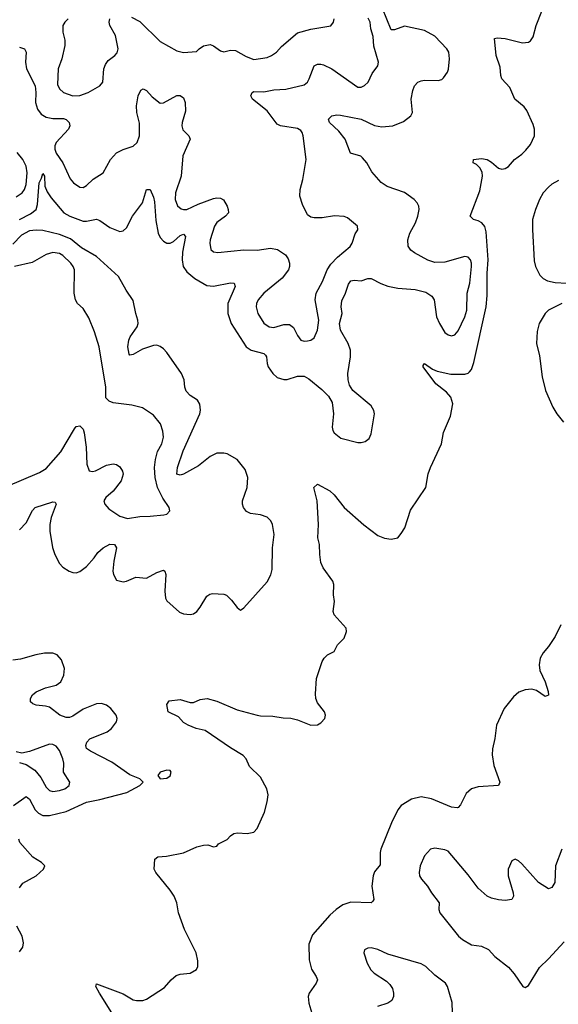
# Model space of a CAD drawing. Header units: inches. Extents: x 1839270 to 1929235, y 762242 to 910350.
# Tile 310 of 362: x 1885072 to 1888288, y 893003 to 898884. Entities that reach past the tile are written whole.
import ezdxf

# ---------------------------------------------------------------- set-up
doc = ezdxf.new("R2010")
doc.units = ezdxf.units.IN
doc.header["$MEASUREMENT"] = 0
doc.layers.add('B8889', color=7, linetype='Continuous')

msp = doc.modelspace()

# ---------------------------------------------------------------- linework, layer by layer
at = {"layer": 'B8889', "color": 5}
for points, elevation in [([(1885069.8, 897690), (1885136.1, 897723.9), (1885169.5, 897750.5), (1885179, 897781), (1885187.6, 897910), (1885202.5, 897937.5), (1885210, 897964.9), (1885220.4, 897950), (1885221.3, 897890), (1885235.3, 897855.3), (1885259.5, 897819.5), (1885335.8, 897730), (1885370.6, 897710.6), (1885450, 897681.4), (1885470, 897681), (1885530, 897693), (1885550, 897684.7), (1885610, 897643), (1885670, 897618.6), (1885690, 897623.2), (1885710, 897641.3), (1885744.8, 897710), (1885805.8, 897790), (1885830, 897870.8), (1885850, 897870.6), (1885870, 897823.8), (1885876.5, 897796.5), (1885885.1, 897685.1), (1885898.4, 897610), (1885910, 897583.7), (1885930, 897561.1), (1885950, 897550.3), (1885970, 897550.3), (1885990, 897558.6), (1886030, 897594.4), (1886050, 897602.8), (1886062.2, 897590), (1886044.8, 897495.2), (1886041.5, 897450), (1886048, 897410), (1886070, 897378.5), (1886118.5, 897338.5), (1886190, 897295.6), (1886230, 897293.1), (1886330, 897311.8), (1886353.4, 897310), (1886357.7, 897290), (1886315.1, 897190), (1886314.8, 897130), (1886335.2, 897070), (1886423.9, 896930), (1886453.4, 896910), (1886529.4, 896889.4), (1886540.2, 896880.2), (1886546.4, 896870), (1886548.7, 896830), (1886555.6, 896810), (1886584.2, 896770), (1886610, 896747.5), (1886650, 896734.2), (1886670, 896734.2), (1886730, 896755.5), (1886770, 896754.6), (1886799.1, 896739.1), (1886876.1, 896676.1), (1886916.3, 896636.3), (1886937.2, 896597.2), (1886946.3, 896530), (1886937, 896450), (1886941.3, 896430), (1886950, 896416.3), (1886990, 896385.7), (1887090, 896359.5), (1887110, 896358.4), (1887135.3, 896364.7), (1887157.7, 896382.3), (1887169.7, 896410.3), (1887189.7, 896530), (1887186.3, 896550), (1887170, 896578.4), (1887060.5, 896670), (1887042, 896702), (1887032.9, 896732.9), (1887030.6, 896770), (1887047.5, 896870), (1887047.5, 896910), (1887033.7, 896950), (1886987.1, 897030), (1886981.3, 897070), (1886997.5, 897130), (1886992.2, 897170), (1886995.5, 897204.5), (1887017.7, 897250), (1887035.2, 897304.8), (1887050, 897324.9), (1887070, 897328), (1887110, 897324.7), (1887150, 897339), (1887170, 897339.1), (1887228.5, 897308.5), (1887270, 897292.6), (1887330, 897281.4), (1887433.1, 897273.1), (1887496.5, 897256.5), (1887532.8, 897232.8), (1887547.2, 897210), (1887561.3, 897110), (1887578.5, 897070), (1887610, 897016.4), (1887630, 897002.8), (1887650, 896996.1), (1887670, 897002), (1887690, 897026.3), (1887730, 897110.3), (1887741.4, 897150), (1887743.2, 897250), (1887759.9, 897310), (1887770.6, 897410), (1887769.9, 897430), (1887762.9, 897450), (1887750, 897466.4), (1887730, 897469.8), (1887610, 897436.5), (1887550, 897434.3), (1887508.8, 897448.8), (1887430, 897491.4), (1887408.1, 897508.1), (1887392.1, 897532.1), (1887388.6, 897570), (1887402.4, 897610), (1887435.4, 897670), (1887449.9, 897710), (1887457.4, 897750), (1887454.7, 897770), (1887445.1, 897790), (1887428, 897810), (1887370, 897851.1), (1887266.9, 897886.9), (1887230, 897911.6), (1887174.9, 897974.9), (1887144.1, 898030), (1887119.7, 898059.7), (1887109, 898069), (1887047.4, 898087.4), (1887015.3, 898170), (1886977.4, 898217.4), (1886922.4, 898270), (1886915.1, 898290), (1886935.3, 898310), (1886964.7, 898315.3), (1886986.7, 898313.3), (1887110, 898290.1), (1887190, 898252.2), (1887235, 898245), (1887300.9, 898250), (1887363.7, 898276.3), (1887407.8, 898310), (1887416.8, 898330), (1887409.8, 898410.2), (1887418.5, 898461.5), (1887429.6, 898490), (1887449.6, 898510), (1887470, 898519.6), (1887490, 898523.2), (1887570, 898520.2), (1887592.4, 898527.6), (1887603.5, 898536.5), (1887627.1, 898570), (1887632.1, 898587.9), (1887637.7, 898650), (1887633.6, 898690), (1887623.1, 898710), (1887550, 898784.8), (1887490, 898820.2), (1887370, 898846.2), (1887310, 898824.1), (1887290, 898824.2), (1887237.7, 898950)], 620), ([(1885672.1, 892872.1), (1885548.1, 893070), (1885527.3, 893110), (1885530, 893124.7), (1885690, 893066.2), (1885750, 893030.2), (1885770, 893025.6), (1885806.8, 893026.8), (1885830, 893033.2), (1885936.5, 893103.5), (1885977.1, 893150), (1886005.5, 893174.5), (1886030, 893183), (1886089.8, 893190.2), (1886128.3, 893211.7), (1886134.7, 893230), (1886136.4, 893263.6), (1886124.8, 893310), (1886055.7, 893450), (1886020.4, 893550), (1886009.8, 893610), (1885994, 893650), (1885970, 893686), (1885885.6, 893790), (1885875.6, 893810), (1885878, 893870), (1885896.2, 893883.8), (1885948.7, 893888.7), (1886050, 893908.9), (1886130, 893943.7), (1886170, 893953.1), (1886195.6, 893955.6), (1886230, 893943.8), (1886250, 893948), (1886258.6, 893961.4), (1886310, 893988.4), (1886329.8, 894010.2), (1886350, 894022.6), (1886372.1, 894027.9), (1886430, 894023), (1886470, 894032.2), (1886490, 894053.1), (1886533.3, 894150), (1886550, 894212.2), (1886555.2, 894255.2), (1886547.2, 894290), (1886510, 894359.8), (1886443.5, 894423.5), (1886424.5, 894470), (1886406.4, 894490), (1886330, 894535.4), (1886179.6, 894639.6), (1886126.2, 894650), (1886078, 894670), (1886050, 894687.1), (1886020, 894720), (1885959, 894750), (1885950, 894794), (1885964, 894816), (1886030, 894823.1), (1886090, 894806.4), (1886110, 894806.4), (1886150, 894823.1), (1886190.4, 894830.4), (1886250, 894814.4), (1886370, 894762.2), (1886489.7, 894730.3), (1886510, 894725.5), (1886583.7, 894723.7), (1886645.9, 894714.1), (1886690, 894712.9), (1886730, 894702.3), (1886810, 894670.4), (1886850, 894672), (1886870, 894684.2), (1886894.8, 894710), (1886897.7, 894730), (1886891.2, 894750), (1886850, 894804.5), (1886839.7, 894830), (1886837.7, 894857.7), (1886844.8, 894950), (1886878.7, 895050), (1886890, 895070.6), (1886910, 895090.5), (1886950, 895111), (1886969.7, 895150.3), (1887009.6, 895190.4), (1887024.2, 895230), (1887021.6, 895250), (1886949.6, 895330), (1886943, 895350), (1886952.6, 895410), (1886945.6, 895450), (1886947.6, 895510), (1886941.6, 895530), (1886883.6, 895610), (1886870, 895642), (1886863.1, 895690), (1886861.6, 895750), (1886851.6, 895790), (1886856.2, 895870), (1886848.7, 896010), (1886829.2, 896090), (1886850, 896110.4), (1886923.8, 896070), (1886950, 896045.7), (1887010.1, 895970.1), (1887127, 895867), (1887210, 895803.5), (1887250, 895786.8), (1887290, 895781.6), (1887330, 895790.3), (1887350, 895814.6), (1887371.4, 895850), (1887406.1, 895953.9), (1887497.3, 896090), (1887511.2, 896171.2), (1887524.4, 896210), (1887590.7, 896350), (1887601.7, 896418.3), (1887644.8, 896515.2), (1887658.4, 896590), (1887647.1, 896630), (1887619.5, 896659.5), (1887556.4, 896710), (1887481.7, 896810), (1887481.5, 896818.6), (1887490, 896830.2), (1887537.4, 896797.4), (1887564.7, 896784.7), (1887646.7, 896766.7), (1887730, 896766.7), (1887750, 896773.5), (1887758.7, 896781.3), (1887770, 896795.6), (1887783.4, 896836.6), (1887857.1, 897170), (1887863, 897237), (1887863.3, 897370), (1887868.4, 897450), (1887856.6, 897616.6), (1887848.7, 897648.7), (1887831.1, 897671.1), (1887810, 897682.2), (1887780.7, 897690), (1887762.3, 897710), (1887818.9, 897861.1), (1887835.9, 897950), (1887832.5, 897972.5), (1887819.5, 897999.5), (1887800.1, 898020.1), (1887779, 898030), (1887782, 898050), (1887830, 898055.6), (1887864, 898050), (1887890, 898033.1), (1887930, 897997.3), (1887950, 897991.3), (1887970, 897994.7), (1887990, 898008), (1888025.6, 898050), (1888070, 898080.8), (1888094.6, 898105.4), (1888121.1, 898138.9), (1888146.1, 898190), (1888146.7, 898230), (1888138.6, 898258.6), (1888101, 898341), (1888083.4, 898363.4), (1888029.4, 898409.4), (1887998.1, 898478.1), (1887950.5, 898530), (1887944.3, 898550), (1887940.7, 898600.7), (1887917.9, 898670), (1887907.4, 898772.6), (1887923.5, 898776.5), (1887970, 898771.9), (1888073.4, 898746.6), (1888110, 898748.9), (1888121.6, 898758.4), (1888138, 898782), (1888156.1, 898850), (1888190, 898935.5)], 580), ([(1885070, 898720.7), (1885101, 898710), (1885110.5, 898690), (1885106.4, 898630), (1885112.7, 898590), (1885164.9, 898490), (1885168.9, 898450), (1885166.2, 898390), (1885178, 898350), (1885200.8, 898320.8), (1885230, 898302.5), (1885270, 898293.7), (1885333.3, 898293.3), (1885350, 898288), (1885368, 898270), (1885372, 898250), (1885362.6, 898230), (1885288.7, 898150), (1885281.9, 898130), (1885282.1, 898110), (1885290, 898086.3), (1885330.2, 898030), (1885374.2, 897934.2), (1885392.7, 897910), (1885430, 897883.7), (1885450, 897882), (1885470, 897893.7), (1885510, 897931.8), (1885569.7, 897970.3), (1885613.7, 898050), (1885650.6, 898089.4), (1885690, 898109.2), (1885750, 898129.1), (1885774.2, 898150), (1885786.6, 898190), (1885787, 898267), (1885771, 898330), (1885769.7, 898370.3), (1885778.4, 898430), (1885796.2, 898463.8), (1885810, 898470.6), (1885830, 898460.4), (1885862.9, 898422.9), (1885910, 898386.3), (1885930, 898386.7), (1886010, 898431.6), (1886030, 898431.6), (1886050, 898417.6), (1886060.7, 898390), (1886062, 898338), (1886041.5, 898270), (1886040.9, 898250), (1886046.5, 898226.5), (1886082.4, 898190), (1886090.3, 898170), (1886046.5, 898070), (1886035.2, 897950), (1886002.8, 897850), (1886000.8, 897810), (1886013.2, 897773.2), (1886035.2, 897755.2), (1886050, 897750.3), (1886070, 897751.4), (1886136.8, 897783.2), (1886230, 897815.8), (1886250, 897820.2), (1886270, 897818.3), (1886287.9, 897807.9), (1886310.3, 897770), (1886317.4, 897750), (1886318, 897730), (1886301.3, 897710), (1886250, 897673.7), (1886235.2, 897650), (1886208.8, 897570), (1886206.7, 897550), (1886212.3, 897512.3), (1886230, 897497.1), (1886254.2, 897494.2), (1886410, 897509.2), (1886490, 897508.3), (1886570, 897519.6), (1886612, 897512), (1886658.7, 897478.7), (1886675.3, 897455.3), (1886683.1, 897430), (1886683.1, 897410), (1886677, 897390), (1886638.9, 897341.1), (1886530, 897251), (1886495.2, 897210), (1886485.8, 897190), (1886484.2, 897170), (1886493.4, 897130), (1886530, 897071.8), (1886562, 897050), (1886590, 897044.7), (1886650, 897062.8), (1886682.8, 897062.8), (1886706.4, 897046.4), (1886730, 896997.3), (1886750, 896970.5), (1886770, 896964.4), (1886790, 896966.7), (1886810, 896970.4), (1886830, 896983), (1886849.7, 897030.3), (1886857.6, 897090), (1886836.4, 897210), (1886841.7, 897250), (1886879.6, 897320.4), (1886908.5, 897390), (1886930, 897423.7), (1886970, 897465.5), (1887044.7, 897530), (1887056.3, 897550), (1887075.8, 897604.2), (1887091, 897629), (1887089.3, 897650), (1887030, 897700.9), (1887010, 897709.5), (1886951.7, 897711.7), (1886878.6, 897701.4), (1886830, 897701.5), (1886810, 897705.1), (1886790, 897718.7), (1886759.6, 897779.6), (1886743.8, 897830), (1886745.8, 897870), (1886762.4, 897930), (1886782, 898050), (1886764.2, 898190), (1886758, 898210), (1886750, 898222), (1886730, 898233.3), (1886630, 898249.7), (1886610, 898259.7), (1886550, 898340.4), (1886463, 898410), (1886451.6, 898430), (1886459.3, 898450), (1886470, 898454.3), (1886530, 898453.7), (1886590, 898464.3), (1886662, 898470), (1886770, 898494.9), (1886789.8, 898510.2), (1886801.1, 898530), (1886830, 898607.7), (1886850, 898618.9), (1886870, 898619), (1886886.5, 898613.5), (1886935.8, 898590), (1887090, 898481.3), (1887110, 898481.3), (1887130, 898490.4), (1887153.6, 898510), (1887176.4, 898563.6), (1887211, 898609), (1887214.7, 898630), (1887186.7, 898726.7), (1887183.3, 898783.3), (1887169.5, 898829.5), (1887164.1, 898870), (1887153.4, 898893.4)], 640), ([(1885360.5, 898890), (1885340.4, 898870), (1885330.4, 898850), (1885328.5, 898810), (1885341.2, 898761.2), (1885342.3, 898730), (1885324.1, 898650), (1885301.9, 898590), (1885297.7, 898497.8), (1885310.2, 898470.2), (1885332.7, 898450), (1885390, 898429.2), (1885430, 898431.3), (1885480.7, 898450), (1885549.6, 898490), (1885568, 898510), (1885575, 898590), (1885583.3, 898616.7), (1885599.8, 898640.2), (1885639.3, 898670), (1885653.6, 898686.4), (1885659.8, 898710), (1885643.9, 898790), (1885609.7, 898850), (1885606.6, 898870), (1885609.6, 898890)], 660), ([(1885739.2, 898899.2), (1885790, 898874), (1885910, 898753.4), (1886010, 898698.5), (1886050, 898687.8), (1886126.8, 898693.2), (1886142.7, 898710), (1886170, 898728.4), (1886210, 898736.5), (1886230, 898728.7), (1886270, 898698), (1886290, 898692), (1886330, 898701.7), (1886360.8, 898700.8), (1886424.5, 898664.5), (1886470, 898645.7), (1886550, 898658.5), (1886575.6, 898670), (1886604.7, 898690), (1886635.3, 898724.7), (1886730, 898805.7), (1886810, 898826.5), (1886930, 898848), (1886946, 898870), (1886949.3, 898890)], 660), ([(1885050, 897825.2), (1885087.1, 897850), (1885100.2, 897870), (1885110, 897900.7), (1885117.2, 897970), (1885110, 898009.5), (1885089.8, 898050), (1885056.9, 898090)], 640), ([(1888290, 897923.9), (1888250, 897902), (1888230, 897884.7), (1888198, 897850), (1888175.8, 897810), (1888151.3, 897750), (1888133.7, 897690), (1888133, 897630), (1888144.4, 897444.4), (1888152, 897410), (1888177.4, 897357.4), (1888197.5, 897337.5), (1888223.9, 897323.9), (1888270, 897314), (1888338.8, 897310)], 580), ([(1885070, 895838.2), (1885110, 895879.1), (1885148.3, 895951.7), (1885164.8, 895970), (1885270, 896004.4), (1885282.8, 896002.8), (1885290.2, 895990), (1885259.2, 895910), (1885251.3, 895870), (1885251.3, 895830), (1885267.7, 895732.3), (1885281.4, 895690), (1885310, 895635.6), (1885330, 895614), (1885366.7, 895590), (1885390, 895581.5), (1885410, 895581.1), (1885430, 895587.6), (1885470, 895619.2), (1885515.8, 895670), (1885537.7, 895702.3), (1885569.7, 895730), (1885610, 895751.1), (1885637.3, 895750), (1885650.2, 895730), (1885633.8, 895650), (1885628.6, 895590), (1885631.7, 895570), (1885650, 895537.1), (1885690, 895526.7), (1885710, 895530.4), (1885766.1, 895553.9), (1885830, 895548), (1885890, 895581.6), (1885930, 895597), (1885938.4, 895590), (1885943.6, 895570), (1885938.2, 895470), (1885943.2, 895430), (1885950, 895413.4), (1886026.3, 895346.3), (1886050, 895335.3), (1886090, 895332), (1886110, 895335.8), (1886130, 895350.4), (1886150, 895375.8), (1886190, 895441.7), (1886207.1, 895452.9), (1886224, 895456), (1886290, 895453.5), (1886307.2, 895447.2), (1886337.4, 895417.4), (1886370, 895373.4), (1886390, 895357.3), (1886410, 895370.5), (1886550, 895526.5), (1886572.2, 895567.8), (1886579, 895601), (1886581.1, 895730), (1886591.9, 895810), (1886581.2, 895870), (1886571.1, 895891.1), (1886550, 895912.7), (1886510, 895927.4), (1886450, 895935.7), (1886427, 895947), (1886407.7, 895970), (1886401.6, 895990), (1886402.9, 896010), (1886429.8, 896090), (1886434.7, 896150), (1886418.2, 896198.2), (1886370, 896256.4), (1886310, 896290.8), (1886290, 896296.1), (1886250, 896294.8), (1886210, 896274.8), (1886139.7, 896220.3), (1886050, 896169.8), (1886030, 896163.1), (1886009.8, 896169.8), (1886013.3, 896210), (1886047.5, 896310), (1886147, 896530), (1886151.7, 896551.7), (1886147.7, 896587.7), (1886132.6, 896612.6), (1886090, 896639.2), (1886065.4, 896665.4), (1886057.1, 896690), (1886053.6, 896733.6), (1886038.7, 896770), (1885950, 896897.2), (1885930, 896919.2), (1885910, 896932.8), (1885890, 896939.3), (1885870, 896938.9), (1885804.6, 896915.4), (1885750, 896883.5), (1885730, 896880.5), (1885725.8, 896885.8), (1885717, 896930), (1885723.2, 896970), (1885731.4, 896990), (1885773.5, 897050), (1885779.8, 897070), (1885777.6, 897090), (1885764.5, 897130), (1885750, 897206.6), (1885708.3, 897268.3), (1885661.7, 897350), (1885530.6, 897470), (1885441.7, 897521.7), (1885375, 897575), (1885310, 897601.6), (1885210, 897624.9), (1885170, 897627.6), (1885130, 897623.7), (1885082.7, 897597.3), (1885030, 897542.6)], 620), ([(1884990, 896093.4), (1885190, 896180.3), (1885230, 896203.1), (1885317.3, 896302.7), (1885399.1, 896440.9), (1885410, 896454.4), (1885430, 896459.3), (1885450, 896439.1), (1885456.7, 896416.7), (1885469.2, 896330), (1885472.9, 896230), (1885486, 896190), (1885506.1, 896186.1), (1885524, 896190), (1885590, 896223.8), (1885630, 896230.5), (1885650, 896227.3), (1885670, 896214), (1885686.7, 896186.7), (1885690.4, 896170), (1885678.7, 896130), (1885630.9, 896069.1), (1885585.3, 896030), (1885574.9, 896010), (1885580.3, 895990), (1885603.6, 895963.6), (1885670, 895918.4), (1885714.6, 895905.4), (1885790, 895917.6), (1885850, 895918.3), (1885933.4, 895926.6), (1885950, 895930.8), (1885969.2, 895950), (1885964.5, 895970), (1885926.7, 896026.7), (1885894.8, 896090), (1885881, 896150), (1885876.8, 896210), (1885881.8, 896258.2), (1885895.4, 896304.6), (1885919.8, 896350), (1885929.8, 896390), (1885926.5, 896426.5), (1885913.3, 896470), (1885870, 896522.7), (1885805.6, 896565.6), (1885741.3, 896581.3), (1885630, 896595.8), (1885605.4, 896605.4), (1885585.4, 896625.4), (1885586.2, 896690), (1885545.8, 896930), (1885519.1, 897019.1), (1885484.4, 897104.4), (1885450, 897159.3), (1885418, 897190), (1885405.6, 897210), (1885396.9, 897250), (1885398.7, 897390), (1885392, 897410), (1885377.3, 897430), (1885330, 897475.3), (1885310, 897487.6), (1885270, 897494.3), (1885230, 897481.8), (1885145.4, 897434.6), (1885040.3, 897410)], 640), ([(1888310, 897189.9), (1888230, 897148.4), (1888208.8, 897130), (1888173.9, 897070), (1888162.5, 897022.5), (1888158.6, 896950), (1888175.6, 896875.6), (1888191.9, 896751.9), (1888211.6, 896670), (1888255.8, 896570), (1888279.7, 896530), (1888319.8, 896479.8)], 580), ([(1888302.2, 895270), (1888270, 895200.6), (1888230, 895140.9), (1888197.5, 895102.5), (1888179.2, 895070), (1888172.9, 895030), (1888177.5, 894997.5), (1888210.3, 894929.7), (1888227.9, 894872.1), (1888230.2, 894849.8), (1888210, 894842.4), (1888158.1, 894878.1), (1888130, 894885.6), (1888090, 894882.2), (1888052.2, 894867.8), (1888020.5, 894839.5), (1887965.2, 894770), (1887918.6, 894670), (1887909.2, 894590), (1887895, 894530), (1887893, 894493), (1887902.2, 894430), (1887938, 894330), (1887930.7, 894310), (1887810, 894301.5), (1887770.2, 894289.8), (1887738.2, 894261.8), (1887704.7, 894195.3), (1887690, 894178.3), (1887683.4, 894176.6), (1887650, 894180.2), (1887530, 894231.6), (1887470, 894241.8), (1887412.2, 894227.8), (1887350, 894191.7), (1887330, 894164), (1887292.8, 894087.2), (1887227.8, 893930), (1887223.9, 893910), (1887224, 893836), (1887190, 893794), (1887181.7, 893770), (1887175.2, 893710), (1887186.4, 893630), (1887180.9, 893619.1), (1887170, 893609.8), (1887050, 893613.1), (1887002.4, 893597.6), (1886960.7, 893570), (1886924, 893536), (1886821, 893419), (1886798.3, 893361.7), (1886800.1, 893270), (1886814.2, 893214.2), (1886841.8, 893170), (1886849.2, 893150), (1886841.4, 893130), (1886799.5, 893070), (1886794.6, 893050), (1886798.9, 893010), (1886821.5, 892930)], 580), ([(1885034.2, 894190), (1885110, 894244.7), (1885130, 894229.1), (1885164.8, 894164.8), (1885184.9, 894144.9), (1885210, 894131.7), (1885250.2, 894130.2), (1885350, 894155.3), (1885470, 894211.2), (1885550, 894226.4), (1885712.2, 894267.8), (1885789.2, 894310), (1885809, 894330), (1885788.7, 894350), (1885730, 894374), (1885621.7, 894450), (1885495.3, 894515.3), (1885471.6, 894531.6), (1885466.2, 894550), (1885471.8, 894570), (1885490.9, 894589.1), (1885593.7, 894630), (1885619.8, 894650), (1885650.8, 894690), (1885653.8, 894710), (1885647.3, 894730), (1885616.9, 894770), (1885590.6, 894790.6), (1885560.8, 894800.8), (1885530, 894797.3), (1885450, 894765.7), (1885390, 894723.7), (1885370, 894715.7), (1885350, 894715.5), (1885311.2, 894731.2), (1885250, 894777.4), (1885225, 894785), (1885169.5, 894790), (1885150, 894797.1), (1885136.5, 894810), (1885135.9, 894830), (1885148.5, 894851.5), (1885169.9, 894870.1), (1885226.3, 894893.7), (1885290, 894909.6), (1885317.1, 894930), (1885334.6, 894970), (1885339.8, 895010), (1885321, 895061), (1885296.3, 895090), (1885270, 895100.9), (1885219.6, 895100.4), (1885169.1, 895090.9), (1885076, 895064), (1885030, 895059.7)], 620), ([(1885070, 894447), (1885110, 894434.7), (1885162.1, 894402.1), (1885198.6, 894358.6), (1885230, 894299.6), (1885250, 894279.7), (1885270, 894274.2), (1885310, 894280.2), (1885342, 894290), (1885368, 894310), (1885371.5, 894330), (1885334, 894390), (1885335.4, 894444.6), (1885329.7, 894470), (1885310, 894519.5), (1885290, 894545.6), (1885270, 894555.8), (1885250, 894557.4), (1885130, 894514.3), (1885083.9, 894503.9), (1885050, 894511.2)], 640), ([(1885070, 893698.4), (1885090, 893726), (1885169.8, 893770.2), (1885213.2, 893810), (1885221.2, 893830), (1885201.2, 893850), (1885150, 893883.1), (1885072, 893970), (1885066.4, 893990)], 620), ([(1888310.1, 893929.9), (1888272.1, 893830), (1888268, 893730), (1888250, 893700.5), (1888230, 893692.4), (1888170, 893730.7), (1888070, 893841.6), (1888050, 893860.7), (1888030, 893869.5), (1888010, 893860.9), (1887988.1, 893810), (1887989.3, 893770), (1888018.8, 893670), (1888020.2, 893650), (1888011.5, 893630), (1887970, 893623.9), (1887930, 893627), (1887890, 893637.7), (1887863.5, 893650), (1887810, 893696.2), (1887750, 893776.5), (1887630, 893917.3), (1887610, 893926.6), (1887550, 893936.2), (1887525.3, 893930), (1887488.2, 893890), (1887463.8, 893830), (1887456.3, 893790), (1887459.3, 893770), (1887470.2, 893750), (1887507.3, 893710), (1887530.1, 893670), (1887576.5, 893610), (1887574.9, 893570), (1887580.2, 893550), (1887691.7, 893410), (1887715.8, 893390), (1887770, 893358.7), (1887830, 893350.4), (1887871, 893330), (1887908.5, 893288.5), (1887990, 893225.5), (1888024.5, 893184.5), (1888076, 893110), (1888090, 893103), (1888110, 893115.5), (1888176.5, 893223.5), (1888230, 893274.2), (1888323.7, 893376.3)], 620), ([(1885070, 893316), (1885090, 893344.7), (1885095.1, 893370), (1885086, 893410), (1885055.6, 893470)], 620), ([(1887660.9, 892830), (1887653.3, 893013.3), (1887625.6, 893110), (1887615.1, 893130), (1887550, 893178), (1887496.9, 893230), (1887470, 893245.1), (1887270, 893303.2), (1887210, 893329.8), (1887170, 893340.4), (1887150, 893339.7), (1887130, 893328), (1887127, 893310), (1887147.7, 893250), (1887169.1, 893210), (1887187.6, 893190), (1887261.5, 893141.5), (1887282.1, 893122.1), (1887297.6, 893097.6), (1887304.8, 893070), (1887304.8, 893050), (1887293.6, 893026.4), (1887269.2, 893010.7), (1887208.7, 892990)], 620)]:
    msp.add_lwpolyline(points, dxfattribs=dict(at, elevation=elevation))
at = {"layer": 'B8889', "color": 5, "elevation": 620}
msp.add_lwpolyline([(1885950, 894402.7), (1885911.3, 894390), (1885896, 894370), (1885911, 894351), (1885950, 894354.8), (1885970, 894367.7), (1885977.2, 894390), (1885970, 894399)], close=True, dxfattribs=at)

doc.saveas('drawing.dxf')
